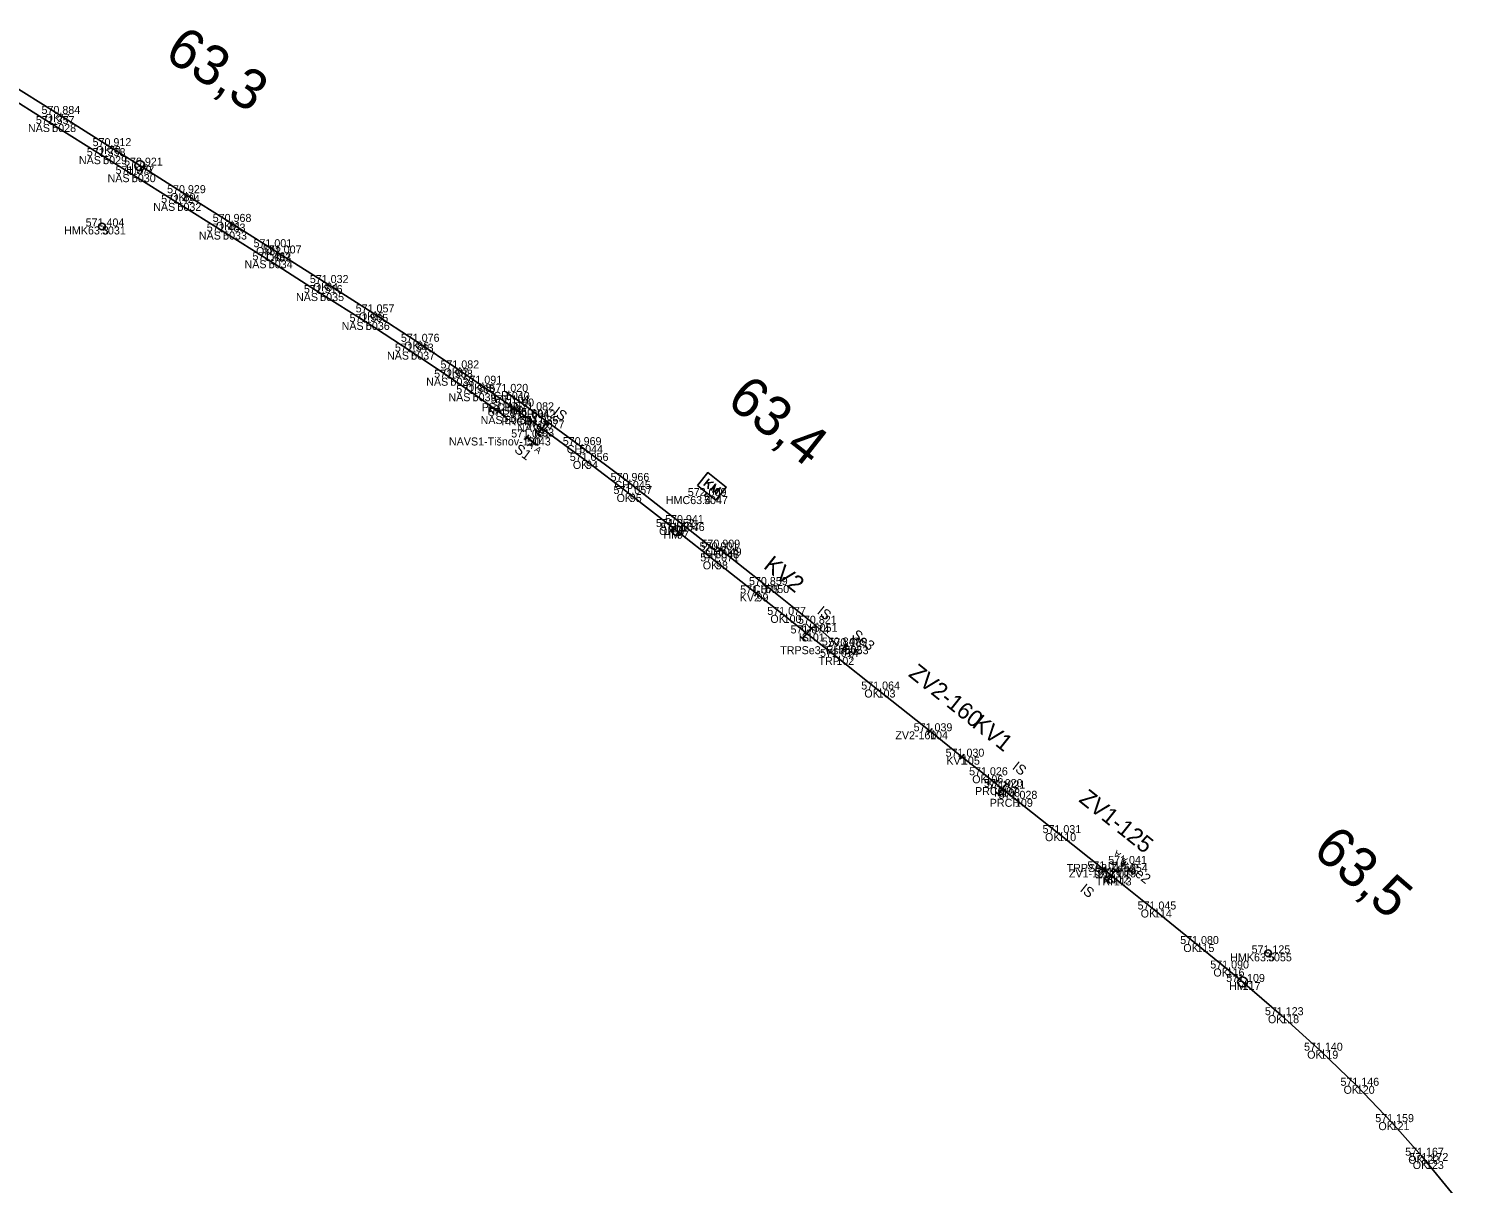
# Model space of a CAD drawing. Extents: x -621782 to -610392, y -1141853 to -1122321.
# Drawn here: x -620391 to -620176.1, y -1122780 to -1122606.8 of the extents above; entities that cross this region are included whole.
import ezdxf

# ---------------------------------------------------------------- set-up
doc = ezdxf.new("R2010")
doc.units = 0
for name, color, linetype in [('Vrstva 1', 7, 'Continuous'), ('Vrstva 14', 7, 'Continuous'), ('Vrstva 2', 7, 'Continuous'), ('Vrstva 3', 7, 'Continuous'), ('Vrstva 4', 7, 'Continuous'), ('Vrstva 51', 7, 'Continuous'), ('Vrstva 6', 7, 'Continuous'), ('Vrstva 60', 7, 'Continuous'), ('Vrstva 61', 7, 'Continuous'), ('Vrstva 62', 7, 'Continuous'), ('Vrstva 7', 7, 'Continuous')]:
    doc.layers.add(name, color=color, linetype=linetype)

msp = doc.modelspace()

# ---------------------------------------------------------------- linework, layer by layer
at = {"layer": 'Vrstva 1'}
msp.add_lwpolyline([(-620394.33, -1122614.78), (-620386.67, -1122619.61), (-620379.01, -1122624.44), (-620374.38, -1122627.36), (-620367.83, -1122631.49), (-620360.99, -1122635.8), (-620354.98, -1122639.59), (-620353.48, -1122640.53), (-620346.44, -1122644.97), (-620339.56, -1122649.37), (-620332.79, -1122653.78), (-620326.85, -1122657.77), (-620323.49, -1122660.07), (-620319.33, -1122663), (-620318.62, -1122663.49), (-620316.38, -1122665.1), (-620314.97, -1122666.12), (-620314.06, -1122666.78), (-620307.46, -1122671.65), (-620300.91, -1122676.61), (-620294.55, -1122681.56), (-620293.84, -1122682.11), (-620287.99, -1122686.71), (-620281.91, -1122691.52), (-620277.85, -1122694.74), (-620274.36, -1122697.52), (-620269.94, -1122701.03), (-620263.76, -1122705.93), (-620255.89, -1122712.19), (-620251.11, -1122716), (-620247.59, -1122718.79), (-620245.37, -1122720.56), (-620245.07, -1122720.8), (-620243.16, -1122722.32), (-620236.67, -1122727.47), (-620229.85, -1122732.91), (-620228.7, -1122733.82), (-620228.35, -1122734.11), (-620222.32, -1122738.92), (-620215.94, -1122744.1), (-620211.43, -1122747.77), (-620209.03, -1122749.79), (-620203.24, -1122754.77), (-620197.37, -1122760.1), (-620191.91, -1122765.36), (-620186.69, -1122770.81), (-620182.21, -1122775.85), (-620181.54, -1122776.64), (-620176.09, -1122783.33)], dxfattribs=at)
at = {"layer": 'Vrstva 14'}
msp.add_lwpolyline([(-620395.25, -1122616.25), (-620387.51, -1122621.12), (-620379.87, -1122625.94), (-620375.57, -1122628.64), (-620368.73, -1122632.95), (-620361.89, -1122637.25), (-620355.04, -1122641.55), (-620347.33, -1122646.47), (-620340.48, -1122650.8), (-620333.68, -1122655.25), (-620327.8, -1122659.17), (-620324.47, -1122661.49), (-620319.64, -1122664.92)], dxfattribs=at)
at = {"layer": 'Vrstva 2'}
for p, q in [((-620281.6, -1122691.13), (-620282.22, -1122691.91)), ((-620255.58, -1122711.8), (-620256.21, -1122712.58)), ((-620250.8, -1122715.61), (-620251.42, -1122716.39)), ((-620229.54, -1122732.52), (-620230.17, -1122733.3))]:
    msp.add_line(p, q, dxfattribs=at)
at = {"layer": 'Vrstva 3'}
for p, q in [((-620313.47, -1122665.98), (-620314.65, -1122667.59)), ((-620313.87, -1122665.68), (-620313.07, -1122666.27)), ((-620315.06, -1122667.29), (-620314.25, -1122667.88)), ((-620275.38, -1122697.99), (-620274.59, -1122698.61)), ((-620273.74, -1122696.73), (-620274.98, -1122698.3)), ((-620274.13, -1122696.42), (-620273.35, -1122697.05)), ((-620244.83, -1122719.7), (-620244.05, -1122720.33)), ((-620246.08, -1122721.27), (-620245.3, -1122721.89)), ((-620244.44, -1122720.02), (-620245.69, -1122721.58)), ((-620229.72, -1122734.29), (-620228.94, -1122734.92)), ((-620228.08, -1122733.04), (-620229.33, -1122734.6)), ((-620228.47, -1122732.73), (-620227.69, -1122733.35))]:
    msp.add_line(p, q, dxfattribs=at)
at = {"layer": 'Vrstva 4'}
msp.add_line((-620245.37, -1122720.56), (-620243.16, -1122722.32), dxfattribs=at)
msp.add_lwpolyline([(-620319.33, -1122663), (-620318.62, -1122663.49), (-620316.38, -1122665.1)], dxfattribs=at)
at = {"layer": 'Vrstva 51'}
msp.add_lwpolyline([(-620319.5, -1122661.29), (-620315.63, -1122664.05), (-620308.5, -1122669.28), (-620301.34, -1122674.65), (-620293.26, -1122680.96), (-620288.09, -1122685.04), (-620287.72, -1122684.65), (-620280.59, -1122690.26), (-620273.34, -1122696.07), (-620269.67, -1122699.33)], dxfattribs=at)
at = {"layer": 'Vrstva 6'}
for p, q in [((-620316.04, -1122667.72), (-620316.63, -1122668.53)), ((-620314.74, -1122669.3), (-620316.34, -1122668.13)), ((-620268.99, -1122699.82), (-620268.36, -1122699.04)), ((-620226.52, -1122731.7), (-620227.14, -1122732.49))]:
    msp.add_line(p, q, dxfattribs=at)
at = {"layer": 'Vrstva 60'}
for p, q in [((-620386.67, -1122619.61), (-620386.67, -1122619.61)), ((-620387.51, -1122621.12), (-620387.51, -1122621.12)), ((-620379.01, -1122624.44), (-620379.01, -1122624.44)), ((-620379.87, -1122625.94), (-620379.87, -1122625.94)), ((-620374.38, -1122627.36), (-620374.38, -1122627.36)), ((-620375.57, -1122628.64), (-620375.57, -1122628.64)), ((-620367.83, -1122631.49), (-620367.83, -1122631.49)), ((-620368.73, -1122632.95), (-620368.73, -1122632.95)), ((-620360.99, -1122635.8), (-620360.99, -1122635.8)), ((-620380.05, -1122636.48), (-620380.05, -1122636.48)), ((-620361.89, -1122637.25), (-620361.89, -1122637.25)), ((-620354.98, -1122639.59), (-620354.98, -1122639.59)), ((-620355.04, -1122641.55), (-620355.04, -1122641.55)), ((-620353.48, -1122640.53), (-620353.48, -1122640.53)), ((-620347.33, -1122646.47), (-620347.33, -1122646.47)), ((-620346.44, -1122644.97), (-620346.44, -1122644.97)), ((-620340.48, -1122650.8), (-620340.48, -1122650.8)), ((-620339.56, -1122649.37), (-620339.56, -1122649.37)), ((-620333.68, -1122655.25), (-620333.68, -1122655.25)), ((-620332.79, -1122653.78), (-620332.79, -1122653.78)), ((-620327.8, -1122659.17), (-620327.8, -1122659.17)), ((-620326.85, -1122657.77), (-620326.85, -1122657.77)), ((-620324.47, -1122661.49), (-620324.47, -1122661.49)), ((-620323.49, -1122660.07), (-620323.49, -1122660.07)), ((-620319.5, -1122661.29), (-620319.5, -1122661.29)), ((-620319.33, -1122663), (-620319.33, -1122663)), ((-620318.62, -1122663.49), (-620318.62, -1122663.49)), ((-620319.64, -1122664.92), (-620319.64, -1122664.92)), ((-620316.38, -1122665.1), (-620316.38, -1122665.1)), ((-620315.63, -1122664.05), (-620315.63, -1122664.05)), ((-620316.34, -1122668.13), (-620316.34, -1122668.13)), ((-620314.97, -1122666.12), (-620314.97, -1122666.12)), ((-620314.06, -1122666.78), (-620314.06, -1122666.78)), ((-620308.5, -1122669.28), (-620308.5, -1122669.28)), ((-620307.46, -1122671.65), (-620307.46, -1122671.65)), ((-620301.34, -1122674.65), (-620301.34, -1122674.65)), ((-620300.91, -1122676.61), (-620300.91, -1122676.61)), ((-620289.77, -1122676.92), (-620289.77, -1122676.92)), ((-620293.26, -1122680.96), (-620293.26, -1122680.96)), ((-620294.55, -1122681.56), (-620294.55, -1122681.56)), ((-620293.84, -1122682.11), (-620293.84, -1122682.11)), ((-620288.09, -1122685.04), (-620288.09, -1122685.04)), ((-620287.72, -1122684.65), (-620287.72, -1122684.65)), ((-620287.99, -1122686.71), (-620287.99, -1122686.71)), ((-620281.91, -1122691.52), (-620281.91, -1122691.52)), ((-620280.59, -1122690.26), (-620280.59, -1122690.26)), ((-620277.85, -1122694.74), (-620277.85, -1122694.74)), ((-620273.34, -1122696.07), (-620273.34, -1122696.07)), ((-620274.36, -1122697.52), (-620274.36, -1122697.52)), ((-620269.67, -1122699.33), (-620269.67, -1122699.33)), ((-620268.68, -1122699.43), (-620268.68, -1122699.43)), ((-620269.94, -1122701.03), (-620269.94, -1122701.03)), ((-620263.76, -1122705.93), (-620263.76, -1122705.93)), ((-620255.89, -1122712.19), (-620255.89, -1122712.19)), ((-620251.11, -1122716), (-620251.11, -1122716)), ((-620247.59, -1122718.79), (-620247.59, -1122718.79)), ((-620245.37, -1122720.56), (-620245.37, -1122720.56)), ((-620245.07, -1122720.8), (-620245.07, -1122720.8)), ((-620243.16, -1122722.32), (-620243.16, -1122722.32)), ((-620236.67, -1122727.47), (-620236.67, -1122727.47)), ((-620226.83, -1122732.09), (-620226.83, -1122732.09)), ((-620229.85, -1122732.91), (-620229.85, -1122732.91)), ((-620228.7, -1122733.82), (-620228.7, -1122733.82)), ((-620228.35, -1122734.11), (-620228.35, -1122734.11)), ((-620222.32, -1122738.92), (-620222.32, -1122738.92)), ((-620215.94, -1122744.1), (-620215.94, -1122744.1)), ((-620205.22, -1122745.49), (-620205.22, -1122745.49)), ((-620211.43, -1122747.77), (-620211.43, -1122747.77)), ((-620209.03, -1122749.79), (-620209.03, -1122749.79)), ((-620203.24, -1122754.77), (-620203.24, -1122754.77)), ((-620197.37, -1122760.1), (-620197.37, -1122760.1)), ((-620191.91, -1122765.36), (-620191.91, -1122765.36)), ((-620186.69, -1122770.81), (-620186.69, -1122770.81)), ((-620182.21, -1122775.85), (-620182.21, -1122775.85)), ((-620181.54, -1122776.64), (-620181.54, -1122776.64))]:
    msp.add_line(p, q, dxfattribs=at)
at = {"layer": 'Vrstva 7'}
for p, q in [((-620380.09, -1122636.45), (-620380.01, -1122636.5)), ((-620289.03, -1122674.33), (-620289.8, -1122675.32)), ((-620289.77, -1122676.92), (-620289.38, -1122676.43)), ((-620288.38, -1122674.85), (-620289.55, -1122674.99)), ((-620289.12, -1122674.94), (-620289.15, -1122675.83)), ((-620205.26, -1122745.46), (-620205.18, -1122745.52))]:
    msp.add_line(p, q, dxfattribs=at)
msp.add_lwpolyline([(-620290.75, -1122675.35), (-620289.22, -1122673.4), (-620286.48, -1122675.56), (-620288.01, -1122677.51)], close=True, dxfattribs=at)
msp.add_lwpolyline([(-620288.82, -1122676.09), (-620288.05, -1122675.11), (-620288.44, -1122676.38), (-620287.3, -1122675.69), (-620288.07, -1122676.67)], dxfattribs=at)
for centre, radius in [((-620374.38, -1122627.36), 0.75), ((-620380.05, -1122636.48), 0.5), ((-620293.84, -1122682.11), 0.75), ((-620205.22, -1122745.49), 0.5), ((-620209.03, -1122749.79), 0.75)]:
    msp.add_circle(centre, radius, dxfattribs=at)

# ---------------------------------------------------------------- texts
at = {"layer": 'Vrstva 2'}
for s, rotation, p in [('KV2', 321.6047, (-620281, -1122687.63)), ('ZV2-160', 321.4763, (-620259.27, -1122703.83)), ('KV1', 321.4982, (-620249.74, -1122711.45)), ('ZV1-125', 321.4071, (-620233.72, -1122722.64))]:
    msp.add_text(s, height=2.5, rotation=rotation, dxfattribs=at).set_placement(p)
at = {"layer": 'Vrstva 3'}
for rotation, p in [(323.6053, (-620312.55, -1122664.62)), (321.4781, (-620272.94, -1122694.45)), (321.4136, (-620243.67, -1122717.75)), (321.4071, (-620233.51, -1122736.09))]:
    msp.add_text('IS', height=1.5, rotation=rotation, dxfattribs=at).set_placement(p)
at = {"layer": 'Vrstva 6'}
for s, height, rotation, p in [('S1', 1.5, 323.6053, (-620318.35, -1122670.18)), ('  A A ', 1, 323.6053, (-620316.93, -1122668.93)), ('Se3', 1.5, 321.6375, (-620267.75, -1122697.98)), ('A A ', 1, 321.6375, (-620269.3, -1122700.21)), ('A A ', 1, 141.3669, (-620226.21, -1122731.31)), ('Se2', 1.5, 321.3669, (-620226.34, -1122732.94))]:
    msp.add_text(s, height=height, rotation=rotation, dxfattribs=at).set_placement(p)
at = {"layer": 'Vrstva 60'}
for s, p in [('77', (-620386.67, -1122620.81)), ('5028', (-620387.51, -1122622.32)), ('78', (-620379.01, -1122625.64)), ('5029', (-620379.87, -1122627.14)), ('79', (-620374.38, -1122628.56)), ('5030', (-620375.57, -1122629.84)), ('80', (-620367.83, -1122632.69)), ('5032', (-620368.73, -1122634.15)), ('81', (-620360.99, -1122637)), ('5031', (-620380.05, -1122637.68)), ('5033', (-620361.89, -1122638.45)), ('82', (-620354.98, -1122640.79)), ('5034', (-620355.04, -1122642.75)), ('83', (-620353.48, -1122641.73)), ('5035', (-620347.33, -1122647.67)), ('84', (-620346.44, -1122646.17)), ('5036', (-620340.48, -1122652)), ('85', (-620339.56, -1122650.57)), ('5037', (-620333.68, -1122656.45)), ('86', (-620332.79, -1122654.98)), ('5038', (-620327.8, -1122660.37)), ('87', (-620326.85, -1122658.97)), ('5039', (-620324.47, -1122662.69)), ('88', (-620323.49, -1122661.28)), ('5040', (-620319.5, -1122662.49)), ('89', (-620319.33, -1122664.2)), ('90', (-620318.62, -1122664.69)), ('5041', (-620319.64, -1122666.12)), ('91', (-620316.38, -1122666.3)), ('5042', (-620315.63, -1122665.25)), ('5043', (-620316.34, -1122669.33)), ('92', (-620314.97, -1122667.32)), ('93', (-620314.06, -1122667.98)), ('5044', (-620308.5, -1122670.48)), ('94', (-620307.46, -1122672.85)), ('5045', (-620301.34, -1122675.85)), ('95', (-620300.91, -1122677.81)), ('5047', (-620289.77, -1122678.12)), ('5046', (-620293.26, -1122682.16)), ('96', (-620294.55, -1122682.76)), ('97', (-620293.84, -1122683.31)), ('5048', (-620288.09, -1122686.24)), ('5049', (-620287.72, -1122685.85)), ('98', (-620287.99, -1122687.91)), ('99', (-620281.91, -1122692.72)), ('5050', (-620280.59, -1122691.46)), ('100', (-620277.85, -1122695.94)), ('5051', (-620273.34, -1122697.27)), ('101', (-620274.36, -1122698.72)), ('5052', (-620269.67, -1122700.53)), ('5053', (-620268.68, -1122700.63)), ('102', (-620269.94, -1122702.23)), ('103', (-620263.76, -1122707.13)), ('104', (-620255.89, -1122713.39)), ('105', (-620251.11, -1122717.2)), ('106', (-620247.59, -1122719.99)), ('107', (-620245.37, -1122721.76)), ('108', (-620245.07, -1122722)), ('109', (-620243.16, -1122723.52)), ('110', (-620236.67, -1122728.67)), ('5054', (-620226.83, -1122733.29)), ('111', (-620229.85, -1122734.11)), ('112', (-620228.7, -1122735.02)), ('113', (-620228.35, -1122735.31)), ('114', (-620222.32, -1122740.12)), ('115', (-620215.94, -1122745.3)), ('5055', (-620205.22, -1122746.69)), ('116', (-620211.43, -1122748.97)), ('117', (-620209.03, -1122750.99)), ('118', (-620203.24, -1122755.97)), ('119', (-620197.37, -1122761.3)), ('120', (-620191.91, -1122766.56)), ('121', (-620186.69, -1122772.01)), ('122', (-620182.21, -1122777.05)), ('123', (-620181.54, -1122777.84))]:
    msp.add_text(s, height=1.2, dxfattribs=at).set_placement(p)
at = {"layer": 'Vrstva 61'}
for s, p in [('570.884', (-620389.12, -1122619.61)), ('571.357', (-620389.97, -1122621.12)), ('571.358', (-620382.33, -1122625.94)), ('570.912', (-620381.46, -1122624.44)), ('570.921', (-620376.74, -1122627.36)), ('571.377', (-620378.02, -1122628.64)), ('570.929', (-620370.29, -1122631.49)), ('571.424', (-620371.18, -1122632.95)), ('571.404', (-620382.5, -1122636.48)), ('570.968', (-620363.45, -1122635.8)), ('571.483', (-620364.34, -1122637.25)), ('571.001', (-620357.33, -1122639.59)), ('571.007', (-620355.93, -1122640.53)), ('571.467', (-620357.49, -1122641.55)), ('571.032', (-620348.89, -1122644.97)), ('571.516', (-620349.78, -1122646.47)), ('571.057', (-620342.01, -1122649.37)), ('571.505', (-620342.93, -1122650.8)), ('571.076', (-620335.24, -1122653.78)), ('571.543', (-620336.13, -1122655.25)), ('571.082', (-620329.3, -1122657.77)), ('571.588', (-620330.25, -1122659.17)), ('571.091', (-620325.85, -1122660.07)), ('571.566', (-620326.93, -1122661.49)), ('571.020', (-620321.95, -1122661.29)), ('571.045', (-620322.09, -1122664.92)), ('571.104', (-620321.78, -1122663)), ('571.100', (-620321.07, -1122663.49)), ('571.094', (-620318.83, -1122665.1)), ('571.082', (-620318.08, -1122664.05)), ('571.085', (-620317.42, -1122666.12)), ('571.077', (-620316.51, -1122666.78)), ('571.021', (-620318.7, -1122668.13)), ('570.969', (-620310.96, -1122669.28)), ('571.056', (-620309.91, -1122671.65)), ('570.966', (-620303.79, -1122674.65)), ('571.057', (-620303.36, -1122676.61)), ('572.009', (-620292.22, -1122676.92)), ('571.052', (-620296.99, -1122681.56)), ('571.107', (-620296.3, -1122682.11)), ('570.941', (-620295.62, -1122680.96)), ('570.901', (-620290.45, -1122685.04)), ('570.909', (-620290.17, -1122684.65)), ('571.071', (-620290.35, -1122686.71)), ('570.859', (-620283.04, -1122690.26)), ('571.075', (-620284.37, -1122691.52)), ('571.077', (-620280.3, -1122694.74)), ('570.821', (-620275.7, -1122696.07)), ('571.074', (-620276.81, -1122697.52)), ('570.847', (-620272.12, -1122699.33)), ('570.989', (-620271.13, -1122699.43)), ('571.074', (-620272.39, -1122701.03)), ('571.064', (-620266.21, -1122705.93)), ('571.039', (-620258.35, -1122712.19)), ('571.030', (-620253.56, -1122716)), ('571.026', (-620250.04, -1122718.79)), ('571.020', (-620247.82, -1122720.56)), ('571.021', (-620247.42, -1122720.8)), ('571.028', (-620245.61, -1122722.32)), ('571.031', (-620239.03, -1122727.47)), ('571.019', (-620232.31, -1122732.91)), ('571.018', (-620231.16, -1122733.82)), ('571.041', (-620229.19, -1122732.09)), ('571.019', (-620230.8, -1122734.11)), ('571.045', (-620224.78, -1122738.92)), ('571.080', (-620218.39, -1122744.1)), ('571.125', (-620207.68, -1122745.49)), ('571.090', (-620213.88, -1122747.77)), ('571.109', (-620211.49, -1122749.79)), ('571.123', (-620205.69, -1122754.77)), ('571.140', (-620199.82, -1122760.1)), ('571.146', (-620194.36, -1122765.36)), ('571.159', (-620189.14, -1122770.81)), ('571.167', (-620184.66, -1122775.85)), ('571.172', (-620183.99, -1122776.64))]:
    msp.add_text(s, height=1.2, dxfattribs=at).set_placement(p)
at = {"layer": 'Vrstva 62'}
for s, p in [('OK', (-620388.65, -1122620.81)), ('NAST', (-620391.15, -1122622.32)), ('OK', (-620380.99, -1122625.64)), ('NAST', (-620383.51, -1122627.14)), ('HM', (-620376.41, -1122628.56)), ('NAST', (-620379.21, -1122629.84)), ('OK', (-620369.82, -1122632.69)), ('NAST', (-620372.37, -1122634.15)), ('OK', (-620362.98, -1122637)), ('HMK63.3', (-620385.72, -1122637.68)), ('NAST', (-620365.53, -1122638.45)), ('OK', (-620356.96, -1122640.79)), ('NAST', (-620358.68, -1122642.75)), ('OK', (-620355.46, -1122641.73)), ('NAST', (-620350.96, -1122647.67)), ('OK', (-620348.43, -1122646.17)), ('NAST', (-620344.12, -1122652)), ('OK', (-620341.54, -1122650.57)), ('NAST', (-620337.32, -1122656.45)), ('OK', (-620334.77, -1122654.98)), ('NAST', (-620331.44, -1122660.37)), ('OK', (-620328.84, -1122658.97)), ('NAST', (-620328.11, -1122662.69)), ('OK', (-620325.48, -1122661.28)), ('CH', (-620321.37, -1122662.49)), ('PRCH', (-620323.11, -1122664.2)), ('NAST', (-620322.26, -1122664.69)), ('NAST', (-620323.28, -1122666.12)), ('PRCH', (-620320.16, -1122666.3)), ('CH', (-620317.5, -1122665.25)), ('NAVS1-Tišnov-130', (-620328.03, -1122669.33)), ('NAV', (-620317.78, -1122667.32)), ('IS', (-620315.29, -1122667.98)), ('CH', (-620310.37, -1122670.48)), ('OK', (-620309.45, -1122672.85)), ('CH', (-620303.21, -1122675.85)), ('OK', (-620302.89, -1122677.81)), ('HMC63.4', (-620295.51, -1122678.12)), ('CH', (-620295.13, -1122682.16)), ('OK', (-620296.53, -1122682.76)), ('HM', (-620295.88, -1122683.31)), ('CH', (-620289.96, -1122686.24)), ('CH', (-620289.59, -1122685.85)), ('OK', (-620289.97, -1122687.91)), ('KV2', (-620284.43, -1122692.72)), ('CH', (-620282.46, -1122691.46)), ('OK', (-620279.84, -1122695.94)), ('CH', (-620275.21, -1122697.27)), ('IS', (-620275.59, -1122698.72)), ('TRPSe3-Tišnov', (-620278.36, -1122700.63)), ('CH', (-620271.54, -1122700.53)), ('TRP', (-620272.63, -1122702.23)), ('OK', (-620265.75, -1122707.13)), ('ZV2-160', (-620261.1, -1122713.39)), ('KV1', (-620253.45, -1122717.2)), ('OK', (-620249.57, -1122719.99)), ('PRCH', (-620249.15, -1122721.76)), ('IS', (-620246.29, -1122722)), ('PRCH', (-620246.94, -1122723.52)), ('OK', (-620238.66, -1122728.67)), ('TRPSe2-Žďár', (-620235.41, -1122733.29)), ('ZV1-125', (-620235.07, -1122734.11)), ('TRP', (-620231.04, -1122735.31)), ('IS', (-620229.93, -1122735.02)), ('OK', (-620224.31, -1122740.12)), ('OK', (-620217.92, -1122745.3)), ('HMK63.5', (-620210.89, -1122746.69)), ('OK', (-620213.41, -1122748.97)), ('HM', (-620211.07, -1122750.99)), ('OK', (-620205.23, -1122755.97)), ('OK', (-620199.35, -1122761.3)), ('OK', (-620193.89, -1122766.56)), ('OK', (-620188.67, -1122772.01)), ('OK', (-620184.19, -1122777.05)), ('OK', (-620183.52, -1122777.84))]:
    msp.add_text(s, height=1.2, dxfattribs=at).set_placement(p)
at = {"layer": 'Vrstva 7'}
for s, rotation, p in [('63,3', 327.7599, (-620370.92, -1122611.2)), ('63,4', 321.8255, (-620286.61, -1122663.08)), ('63,5', 319.2767, (-620198.74, -1122730.43))]:
    msp.add_text(s, height=6, rotation=rotation, dxfattribs=at).set_placement(p)

doc.saveas('drawing.dxf')
